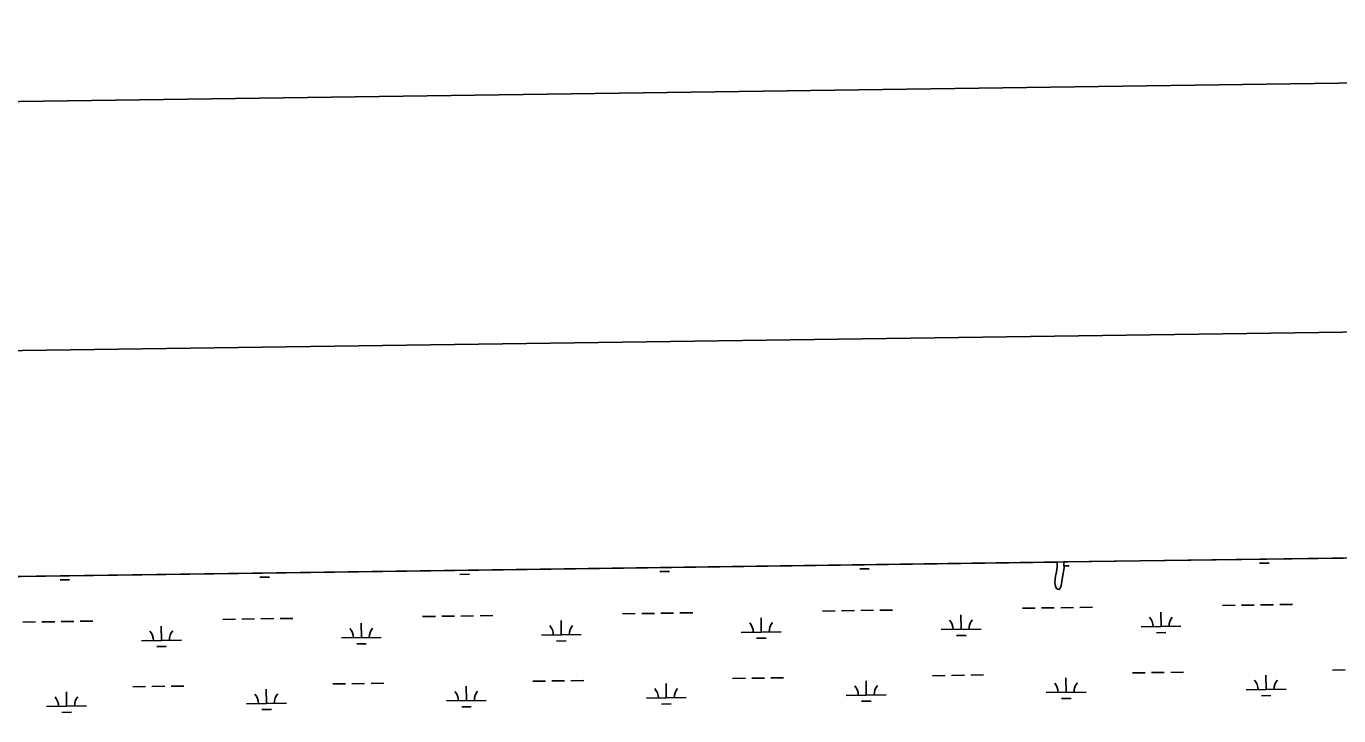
# Model space of a CAD drawing. Extents: x 3767014 to 3805179, y 361544 to 387384.
# Drawn here: x 3790671 to 3793966, y 385069 to 386801 of the extents above; entities that cross this region are included whole.
import ezdxf

# ---------------------------------------------------------------- set-up
doc = ezdxf.new("R2010")
doc.units = 0
for name, color, linetype in [('G-ANNO-NPLT', 7, 'Continuous'), ('V-ANNO-SYMB', 7, 'Continuous'), ('V-GRID-FRAM', 7, 'Continuous'), ('V-TOPO-SHOR', 7, 'Continuous'), ('V-WETL-SWMP', 7, 'Continuous')]:
    doc.layers.add(name, color=color, linetype=linetype)

msp = doc.modelspace()

# ---------------------------------------------------------------- linework, layer by layer
at = {"layer": 'G-ANNO-NPLT'}
msp.add_lwpolyline([(3767932.576, 362127.078), (3804595.706, 362636.374), (3804260.034, 386800.71), (3767596.904, 386291.414)], close=True, dxfattribs=at)
at = {"layer": 'V-ANNO-SYMB'}
msp.add_lwpolyline([(3770673.762, 362790.263), (3803753.771, 363249.785), (3803435.463, 386164.149), (3770355.454, 385704.627), (3770673.762, 362790.263)], dxfattribs=at)
at = {"layer": 'V-GRID-FRAM'}
msp.add_lwpolyline([(3771006.872, 385146.094), (3802799.803, 385587.734), (3803060.286, 367407.215), (3771251.489, 366965.353), (3771006.872, 385146.094)], dxfattribs=at)
at = {"layer": 'V-TOPO-SHOR'}
for points in [[(3793258.862, 385455.199), (3793259.165, 385454.198), (3793258.842, 385442.311), (3793257.402, 385430.603), (3793255.215, 385420.195), (3793253.418, 385404.771), (3793254.76, 385394.189), (3793257.756, 385388.258)], [(3793257.756, 385388.258), (3793263.149, 385386.607), (3793265.928, 385388.291), (3793268.871, 385395.547), (3793272.129, 385417.104), (3793276.307, 385440.523), (3793276.084, 385450.179), (3793275.378, 385455.429)]]:
    msp.add_lwpolyline(points, dxfattribs=at)
at = {"layer": 'V-WETL-SWMP'}
for p, q in [((3787481.261, 385374.942), (3793258.862, 385455.199)), ((3793259.165, 385454.198), (3793258.841, 385442.31)), ((3793258.862, 385455.199), (3793259.165, 385454.198)), ((3793275.377, 385455.429), (3794784.373, 385476.391)), ((3793276.083, 385450.18), (3793275.377, 385455.429)), ((3793276.307, 385440.523), (3793276.083, 385450.18)), ((3793276.194, 385445.384), (3793289.196, 385445.565)), ((3793767.058, 385452.203), (3793791.055, 385452.536)), ((3791257.76, 385417.346), (3791281.758, 385417.679)), ((3791759.619, 385424.317), (3791783.617, 385424.65)), ((3792261.479, 385431.289), (3792285.477, 385431.622)), ((3792763.339, 385438.26), (3792787.336, 385438.593)), ((3793255.214, 385420.194), (3793253.418, 385404.771)), ((3793257.401, 385430.603), (3793255.214, 385420.194)), ((3793258.841, 385442.31), (3793257.401, 385430.603)), ((3793268.871, 385395.546), (3793272.128, 385417.104)), ((3793272.128, 385417.104), (3793276.307, 385440.523)), ((3790755.9, 385410.374), (3790779.898, 385410.708)), ((3793253.418, 385404.771), (3793254.76, 385394.189)), ((3793254.76, 385394.189), (3793257.756, 385388.258)), ((3793257.756, 385388.258), (3793263.149, 385386.608)), ((3793263.149, 385386.608), (3793265.928, 385388.291)), ((3793265.928, 385388.291), (3793268.871, 385395.546)), ((3793673.676, 385346.256), (3793705.673, 385346.7)), ((3793721.672, 385346.922), (3793753.669, 385347.367)), ((3793769.667, 385347.589), (3793801.664, 385348.034)), ((3793817.662, 385348.256), (3793849.659, 385348.7)), ((3791212.374, 385312.065), (3791244.371, 385312.51)), ((3791260.369, 385312.732), (3791292.366, 385313.176)), ((3791308.365, 385313.399), (3791340.361, 385313.843)), ((3791666.238, 385318.37), (3791698.235, 385318.814)), ((3791714.233, 385319.037), (3791746.23, 385319.481)), ((3791762.229, 385319.703), (3791794.226, 385320.148)), ((3791810.224, 385320.37), (3791842.221, 385320.814)), ((3792168.098, 385325.341), (3792200.095, 385325.786)), ((3792216.093, 385326.008), (3792248.09, 385326.452)), ((3792264.088, 385326.675), (3792296.085, 385327.119)), ((3792312.084, 385327.341), (3792344.081, 385327.786)), ((3792516.085, 385279.428), (3792515.585, 385315.425)), ((3792669.957, 385332.313), (3792701.954, 385332.757)), ((3792717.953, 385332.979), (3792749.949, 385333.424)), ((3792765.948, 385333.646), (3792797.945, 385334.091)), ((3792813.943, 385334.313), (3792845.94, 385334.757)), ((3793017.944, 385286.4), (3793017.444, 385322.396)), ((3793171.817, 385339.284), (3793203.814, 385339.729)), ((3793219.812, 385339.951), (3793251.809, 385340.395)), ((3793267.808, 385340.618), (3793299.804, 385341.062)), ((3793315.803, 385341.284), (3793347.8, 385341.729)), ((3793519.804, 385293.371), (3793519.304, 385329.368)), ((3790662.519, 385304.427), (3790694.516, 385304.871)), ((3790710.514, 385305.094), (3790742.511, 385305.538)), ((3790758.51, 385305.76), (3790790.507, 385306.205)), ((3790806.505, 385306.427), (3790838.502, 385306.872)), ((3791010.506, 385258.514), (3791010.006, 385294.511)), ((3791164.378, 385311.398), (3791196.375, 385311.843)), ((3791512.366, 385265.485), (3791511.866, 385301.482)), ((3792014.225, 385272.457), (3792013.725, 385308.453)), ((3792466.09, 385278.734), (3792566.08, 385280.123)), ((3792967.949, 385285.705), (3793067.94, 385287.094)), ((3793469.809, 385292.677), (3793569.799, 385294.066)), ((3790960.511, 385257.82), (3791060.501, 385259.209)), ((3791462.371, 385264.791), (3791562.361, 385266.18)), ((3791500.581, 385249.889), (3791524.579, 385250.223)), ((3791964.23, 385271.762), (3792064.22, 385273.151)), ((3792002.441, 385256.861), (3792026.438, 385257.194)), ((3792504.3, 385263.832), (3792528.298, 385264.166)), ((3793006.16, 385270.804), (3793030.158, 385271.137)), ((3793508.02, 385277.775), (3793532.017, 385278.108)), ((3790998.722, 385242.918), (3791022.719, 385243.251)), ((3793949.866, 385183.902), (3793981.863, 385184.347)), ((3791440.568, 385149.045), (3791472.565, 385149.489)), ((3791488.564, 385149.712), (3791520.56, 385150.156)), ((3791536.559, 385150.378), (3791568.556, 385150.823)), ((3791942.428, 385156.016), (3791974.425, 385156.461)), ((3791990.423, 385156.683), (3792022.42, 385157.128)), ((3792038.418, 385157.35), (3792070.415, 385157.794)), ((3792277.884, 385114.242), (3792277.384, 385150.238)), ((3792444.287, 385162.988), (3792476.284, 385163.432)), ((3792492.283, 385163.655), (3792524.28, 385164.099)), ((3792540.278, 385164.321), (3792572.275, 385164.766)), ((3792779.744, 385121.213), (3792779.244, 385157.21)), ((3792946.147, 385169.959), (3792978.144, 385170.404)), ((3792994.142, 385170.626), (3793026.139, 385171.07)), ((3793042.138, 385171.293), (3793074.135, 385171.737)), ((3793281.604, 385128.185), (3793281.103, 385164.181)), ((3793448.006, 385176.931), (3793480.003, 385177.375)), ((3793496.002, 385177.597), (3793527.999, 385178.042)), ((3793543.997, 385178.264), (3793575.994, 385178.709)), ((3793783.463, 385135.156), (3793782.963, 385171.153)), ((3790772.306, 385093.328), (3790771.806, 385129.324)), ((3790938.709, 385142.074), (3790970.705, 385142.518)), ((3790986.704, 385142.74), (3791018.701, 385143.185)), ((3791034.699, 385143.407), (3791066.696, 385143.851)), ((3791274.165, 385100.299), (3791273.665, 385136.295)), ((3791776.025, 385107.27), (3791775.525, 385143.267)), ((3792227.889, 385113.547), (3792327.88, 385114.936)), ((3792729.749, 385120.519), (3792829.739, 385121.908)), ((3793231.608, 385127.49), (3793331.599, 385128.879)), ((3793733.468, 385134.462), (3793833.458, 385135.851)), ((3793771.679, 385119.56), (3793795.676, 385119.893)), ((3790722.31, 385092.633), (3790822.301, 385094.022)), ((3791224.17, 385099.604), (3791324.16, 385100.993)), ((3791262.381, 385084.703), (3791286.378, 385085.036)), ((3791726.03, 385106.576), (3791826.02, 385107.965)), ((3791764.24, 385091.674), (3791788.238, 385092.008)), ((3792266.1, 385098.646), (3792290.098, 385098.979)), ((3792767.959, 385105.617), (3792791.957, 385105.95)), ((3793269.819, 385112.589), (3793293.817, 385112.922)), ((3790760.521, 385077.731), (3790784.519, 385078.065))]:
    msp.add_line(p, q, dxfattribs=at)
for centre, start, end in [((3793464.56, 385293.079), 0.024037, 41.567696), ((3793575.035, 385294.613), 140.024034, 181.567693), ((3790955.262, 385258.221), 0.024037, 41.567696), ((3791065.737, 385259.756), 140.024034, 181.567693), ((3791457.122, 385265.193), 0.024037, 41.567696), ((3791567.597, 385266.728), 140.024034, 181.567693), ((3791958.981, 385272.164), 0.024037, 41.567696), ((3792069.456, 385273.699), 140.024034, 181.567693), ((3792460.841, 385279.136), 0.024037, 41.567696), ((3792571.316, 385280.67), 140.024034, 181.567693), ((3792962.7, 385286.107), 0.024037, 41.567696), ((3793073.175, 385287.642), 140.024034, 181.567693), ((3793226.359, 385127.892), 0.024037, 41.567696), ((3793336.835, 385129.427), 140.024034, 181.567693), ((3793728.219, 385134.864), 0.024037, 41.567696), ((3793838.694, 385136.398), 140.024034, 181.567693), ((3790717.061, 385093.035), 0.024037, 41.567696), ((3790827.537, 385094.57), 140.024034, 181.567693), ((3791218.921, 385100.006), 0.024037, 41.567696), ((3791329.396, 385101.541), 140.024034, 181.567693), ((3791720.781, 385106.978), 0.024037, 41.567696), ((3791831.256, 385108.512), 140.024034, 181.567693), ((3792222.64, 385113.949), 0.024037, 41.567696), ((3792333.115, 385115.484), 140.024034, 181.567693), ((3792724.5, 385120.921), 0.024037, 41.567696), ((3792834.975, 385122.455), 140.024034, 181.567693)]:
    msp.add_arc(centre, 35.246, start, end, dxfattribs=at)

doc.saveas('drawing.dxf')
